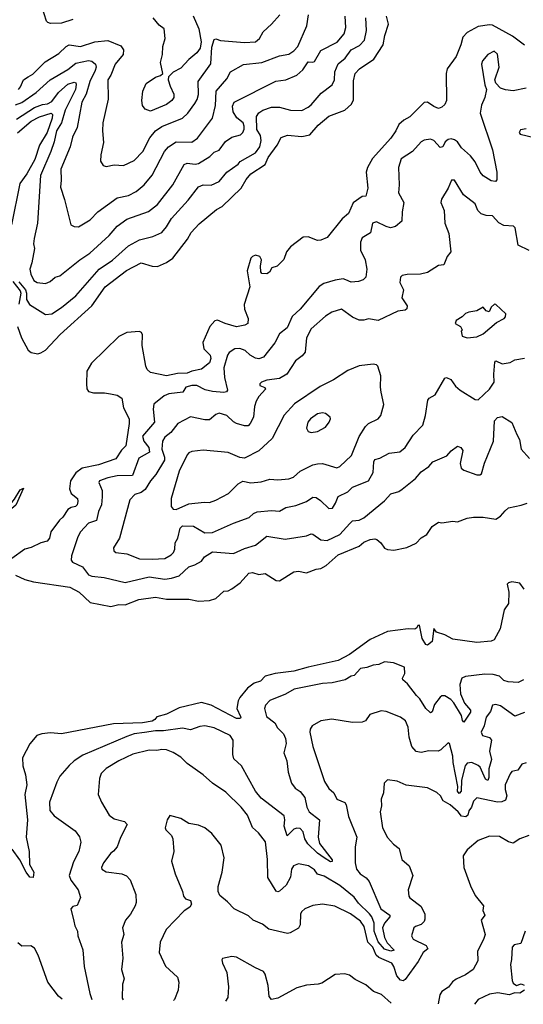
# Model space of a CAD drawing. Extents: x 1552033 to 1694788, y 811965 to 917215.
# Tile 391 of 632: x 1641212 to 1644378, y 830815 to 837003. Entities that reach past the tile are written whole.
import ezdxf

# ---------------------------------------------------------------- set-up
doc = ezdxf.new("R2010")
doc.units = 0

msp = doc.modelspace()

# ---------------------------------------------------------------- linework, layer by layer
at = {"layer": '0CON20XD'}
for points in [[(1641545, 837004.2), (1641475, 836980.8), (1641405, 836980.3), (1641388.6, 836985), (1641380, 836995), (1641336.7, 837135)], [(1641185, 836467.8), (1641225, 836484), (1641316.2, 836545), (1641403.8, 836626.2), (1641515, 836690.8), (1641565, 836729.8), (1641645, 836747.4), (1641665, 836741.8), (1641688.9, 836725), (1641692.5, 836705), (1641686.7, 836685), (1641652, 836615), (1641628.8, 836535), (1641603.6, 836485), (1641573.8, 836325), (1641543.9, 836265), (1641529.3, 836205), (1641470.7, 836065), (1641473.6, 835995), (1641468.9, 835951.1), (1641493.3, 835873.3), (1641534.3, 835714.3), (1641555, 835703.3), (1641582, 835702), (1641654.3, 835745), (1641703.2, 835796.8), (1641825, 835883.6), (1641895, 835898.7), (1641945, 835924.5), (1641994.1, 835965.9), (1642043.7, 836026.3), (1642122.3, 836175), (1642147.5, 836205), (1642195, 836235.3), (1642295, 836233.9), (1642330.4, 836259.6), (1642423.8, 836385), (1642443.4, 836465), (1642446.6, 836555), (1642515, 836631.5), (1642538.2, 836675), (1642618, 836722), (1642735, 836734.7), (1642845, 836777.3), (1642902.9, 836787.1), (1642935, 836807.1), (1642960, 836835), (1643016.9, 836965), (1643028.4, 837035)], [(1641191.5, 836378.5), (1641305, 836450.9), (1641355, 836469.8), (1641387.5, 836475), (1641415, 836488.9), (1641455.1, 836544.9), (1641515, 836598.2), (1641555, 836611.1), (1641565, 836605.7), (1641566.7, 836596.7), (1641562.5, 836565), (1641497, 836435), (1641474.6, 836355.4), (1641444.1, 836305), (1641429.5, 836235), (1641408.6, 836175), (1641341.8, 836025), (1641323.5, 835725), (1641302.4, 835627.6), (1641298.9, 835595), (1641304.2, 835565), (1641287.8, 835475), (1641276.4, 835435), (1641281.2, 835405), (1641301.5, 835365), (1641320.8, 835350.8), (1641375, 835344.7), (1641402.7, 835357.3), (1641435, 835384.4), (1641465, 835393.3), (1641590.6, 835495), (1641653.2, 835536.8), (1641773.8, 835646.2), (1641825, 835706.2), (1641885, 835749.1), (1642021.3, 835798.7), (1642077.7, 835842.3), (1642174.6, 835965), (1642245, 836093.8), (1642265, 836101.6), (1642315, 836094.7), (1642335, 836099.3), (1642406.7, 836143.3), (1642435, 836170.5), (1642465, 836184.4), (1642505, 836238.5), (1642545, 836264.6), (1642599.9, 836280.1), (1642615.5, 836295), (1642623.1, 836315), (1642623.9, 836335), (1642616.2, 836355), (1642577.2, 836387.2), (1642553.8, 836425), (1642549.4, 836460.6), (1642560.9, 836485), (1642822, 836618), (1642885, 836625.4), (1642955, 836654.5), (1642992, 836688), (1643025, 836738.6), (1643055, 836735.6), (1643065, 836740), (1643105, 836809.4), (1643208.4, 836861.6), (1643250.9, 836915), (1643262.4, 836955), (1643258.5, 837025)], [(1641198.9, 835075), (1641224.2, 835005), (1641265, 834927.5), (1641285, 834911.1), (1641325, 834904.5), (1641345, 834908.9), (1641375, 834926.7), (1641467.1, 835025), (1641665.2, 835204.8), (1641748.9, 835325), (1641882.9, 835427.1), (1641975, 835474.6), (1642045, 835453.5), (1642077.3, 835452.7), (1642135, 835477.8), (1642175, 835505.5), (1642266.4, 835625), (1642289.2, 835665), (1642340, 835720), (1642449.7, 835810.3), (1642485, 835830), (1642604.7, 835945.3), (1642635, 835998.6), (1642664.4, 836035), (1642755, 836093.6), (1642775, 836137.5), (1642830, 836215), (1642855, 836264), (1642895, 836278.1), (1642985, 836268.6), (1643035, 836280.3), (1643088.7, 836341.3), (1643155, 836397.1), (1643256.1, 836433.9), (1643297.6, 836472.4), (1643310.2, 836500.2), (1643310.5, 836619.5), (1643321.5, 836665), (1643348.8, 836695), (1643438.6, 836755), (1643496.7, 836845), (1643507.1, 836905), (1643529.4, 836975), (1643517.3, 837025)], [(1641205, 836565.3), (1641218, 836582), (1641235.3, 836625), (1641265.8, 836644.2), (1641295, 836660.8), (1641371.1, 836738.9), (1641458.1, 836791.9), (1641505, 836835.5), (1641523.8, 836845), (1641595, 836835.5), (1641685, 836863.5), (1641765, 836872), (1641848.8, 836838.8), (1641864.1, 836814.1), (1641861.9, 836785), (1641812, 836725), (1641785.4, 836655), (1641766.7, 836625), (1641768.5, 836505), (1641734.7, 836355), (1641731.8, 836305), (1641738.7, 836231.3), (1641721.4, 836155), (1641720, 836115), (1641737.3, 836087.3), (1641755, 836081.4), (1641805, 836091.9), (1641865, 836086.5), (1641930.8, 836119.2), (1641986.5, 836175), (1642029.2, 836260.8), (1642066, 836304), (1642105, 836331.2), (1642235.8, 836384.2), (1642269.1, 836415), (1642313.5, 836476.5), (1642328, 836502), (1642335, 836532.5), (1642333.6, 836615), (1642413.8, 836726.2), (1642419.4, 836830.6), (1642435, 836878), (1642445, 836882.9), (1642475, 836873.3), (1642625, 836859.2), (1642695, 836864.2), (1642719.5, 836885), (1642742.3, 836927.7), (1642795.3, 836974.7), (1642846.9, 837033.1)], [(1641206.3, 835355), (1641247.7, 835305), (1641254.3, 835285), (1641255, 835244.3), (1641274.2, 835214.2), (1641375, 835150.5), (1641415, 835155.6), (1641475.7, 835195), (1641565, 835268.2), (1641712.1, 835435), (1641795, 835491.5), (1641895, 835583.1), (1641965, 835620.8), (1642049.2, 835640.8), (1642105, 835665.6), (1642135, 835700.6), (1642167.1, 835755), (1642270.5, 835869.5), (1642336.7, 835953.3), (1642365, 835966.4), (1642415, 835963.1), (1642465, 835987.3), (1642515, 836044.3), (1642584.4, 836095), (1642598.5, 836111.5), (1642695, 836166.9), (1642721.6, 836205), (1642730.9, 836245), (1642726, 836275), (1642703.4, 836313.4), (1642701.2, 836395), (1642715, 836418.1), (1642740, 836435), (1642795, 836453.5), (1642845, 836453.8), (1642915, 836435.4), (1642985, 836433.6), (1643025.7, 836454.3), (1643045, 836468.9), (1643107.8, 836542.3), (1643176.2, 836595), (1643190.4, 836625), (1643193.8, 836676.2), (1643215, 836725.5), (1643259, 836761), (1643295, 836813.3), (1643348.3, 836841.7), (1643378.9, 836875), (1643391.3, 836935), (1643388.9, 837015)], [(1642302.4, 837027.6), (1642337.3, 836945), (1642352.1, 836865), (1642346.9, 836825), (1642324.6, 836795), (1642276, 836754), (1642225, 836698), (1642176.4, 836673.6), (1642147.5, 836645), (1642146.2, 836625), (1642157.5, 836585), (1642181.9, 836535), (1642180, 836515), (1642169.4, 836495), (1642135, 836470.9), (1642035, 836428.1), (1642001.3, 836441.3), (1641984.2, 836464.2), (1641979.2, 836495), (1641987.1, 836555), (1642006.7, 836603.3), (1642065, 836642.5), (1642097, 836653), (1642112.5, 836665), (1642097.5, 836735), (1642110, 836785), (1642111.4, 836835), (1642125.6, 836885), (1642120, 836945), (1642089.3, 836969.3), (1642050, 837015)], [(1644385, 836842.5), (1644310, 836900), (1644185, 836968.9), (1644165, 836971.2), (1644095, 836960.6), (1644025, 836923.1), (1643996.9, 836893.1), (1643984.5, 836845), (1643955, 836772.5), (1643898.5, 836695), (1643892.9, 836665), (1643894.3, 836495.7), (1643885, 836470), (1643865, 836453.3), (1643845, 836446.2), (1643815, 836457.1), (1643775, 836485.5), (1643755, 836482.9), (1643665, 836393.1), (1643627.3, 836372.7), (1643595, 836344.3), (1643576.7, 836305), (1643545, 836259.1), (1643429.6, 836130.4), (1643397.9, 836075), (1643390.9, 836045), (1643400, 835945), (1643387.5, 835895), (1643365, 835891.5), (1643307.6, 835852.4), (1643280, 835785), (1643239.1, 835750.9), (1643144.5, 835635.5), (1643105, 835618), (1643085, 835616), (1643025, 835638.8), (1642995, 835636.2), (1642914.3, 835575.7), (1642890, 835545), (1642873, 835497), (1642830, 835455), (1642797, 835443), (1642783, 835417), (1642765, 835406.7), (1642735, 835407.5), (1642728.3, 835418.3), (1642726, 835455), (1642732.5, 835495), (1642721.2, 835515), (1642695, 835524), (1642675, 835515.8), (1642666, 835505), (1642642.9, 835425), (1642659.2, 835325), (1642623, 835213), (1642625.7, 835185), (1642649.2, 835125), (1642646, 835095), (1642626.3, 835083.7), (1642575, 835073.1), (1642503.4, 835093.4), (1642455, 835114.6), (1642438.5, 835111.5), (1642407.5, 835075), (1642362.5, 834975), (1642369.7, 834935), (1642408.8, 834895), (1642412.9, 834875), (1642405, 834847.5), (1642355, 834807.5), (1642295, 834795.3), (1642265, 834781.7), (1642205, 834780.6), (1642135, 834765.8), (1642035, 834786.9), (1642014.1, 834804.1), (1642005.9, 834825.9), (1641982.1, 834955), (1641983.6, 835023.6), (1641978.5, 835038.5), (1641965, 835043.5), (1641885, 835037.3), (1641835, 835012.3), (1641662.5, 834845), (1641634.7, 834795), (1641632.1, 834715), (1641635, 834683.8), (1641645, 834666.4), (1641675, 834657.4), (1641745, 834659.1), (1641782.1, 834652.1), (1641825, 834644), (1641854.4, 834624.4), (1641865.3, 834565), (1641899.7, 834495), (1641901.1, 834465), (1641878.9, 834325), (1641851.4, 834298.6), (1641815.8, 834244.2), (1641707.1, 834205), (1641605, 834184.2), (1641565.2, 834154.8), (1641530.8, 834105), (1641524.7, 834055), (1641535.9, 834025.9), (1641574.5, 833994.5), (1641578.1, 833975), (1641572.5, 833955), (1641563.3, 833945), (1641535, 833937.8), (1641515, 833924.2), (1641483.7, 833876.3), (1641462.2, 833857.8), (1641406.7, 833785), (1641399.6, 833745), (1641385, 833726.4), (1641344.6, 833715.4), (1641285, 833685.7), (1641243.8, 833675), (1641163.4, 833616.6)], [(1644395, 836573.1), (1644315, 836555.7), (1644265, 836562.2), (1644233.8, 836573.8), (1644204.4, 836604.4), (1644199.2, 836625), (1644225.4, 836705), (1644215, 836786.7), (1644195, 836805.8), (1644155, 836784.3), (1644120.9, 836745), (1644114.6, 836725), (1644136, 836595), (1644146, 836565), (1644136.9, 836515), (1644114.4, 836465.6), (1644106.9, 836415), (1644185, 836185.8), (1644211.1, 836045), (1644212.3, 835997.7), (1644204, 835986), (1644175, 835990.9), (1644125, 836022.2), (1644105.9, 836045), (1644075, 836110.3), (1644045, 836148.9), (1643988.5, 836198.5), (1643965, 836235.5), (1643945, 836249.1), (1643925, 836255.4), (1643905, 836250.5), (1643886.9, 836235), (1643871.4, 836205), (1643855, 836200.5), (1643815, 836244.4), (1643795, 836252.2), (1643755, 836245.6), (1643735, 836235.6), (1643681.9, 836175), (1643611.1, 836128.9), (1643594.2, 836074.2), (1643597.8, 835965), (1643592.7, 835915), (1643627.1, 835855), (1643615.8, 835795), (1643615, 835737.5), (1643575, 835704.2), (1643543.6, 835696.4), (1643515, 835702.9), (1643455, 835732.9), (1643430.8, 835725), (1643416.6, 835663.4), (1643365, 835632.5), (1643353.9, 835606.1), (1643353.4, 835555), (1643383.5, 835495), (1643394.4, 835435), (1643387.5, 835385), (1643371.5, 835368.5), (1643341.1, 835358.9), (1643295, 835354.6), (1643261.7, 835368.3), (1643245, 835373.8), (1643195, 835366.1), (1643123.8, 835346.2), (1643093.9, 835326.1), (1642974.8, 835185.2), (1642925, 835138.9), (1642894.1, 835065.9), (1642845, 835028.6), (1642816.9, 834973.1), (1642745, 834881.9), (1642715, 834871.8), (1642695, 834876.4), (1642661.4, 834895), (1642629.2, 834925), (1642595, 834937.3), (1642564.6, 834935.4), (1642528.2, 834911.8), (1642517.7, 834895), (1642495.7, 834815), (1642500.3, 834755), (1642518.9, 834675), (1642512.9, 834665), (1642495, 834661.1), (1642425, 834666.5), (1642377.6, 834677.6), (1642325, 834703.8), (1642295, 834703.8), (1642256.7, 834695), (1642237.8, 834662.2), (1642148.8, 834651.2), (1642120.5, 834640.5), (1642055, 834586.2), (1642050, 834555), (1642058.8, 834475), (1641983.9, 834385), (1641992.2, 834355), (1642024.8, 834315), (1642028.4, 834285), (1641961.5, 834248.5), (1641922.1, 834137.9), (1641825, 834136.8), (1641765, 834124.6), (1641714, 834105), (1641709.2, 834095), (1641730, 834045), (1641730.4, 834005), (1641726.4, 833955), (1641708.1, 833911.9), (1641695.6, 833855), (1641645, 833839.5), (1641595, 833785.7), (1641576.5, 833753.5), (1641536.7, 833635), (1641535.7, 833605.7), (1641544, 833595), (1641605.8, 833565.8), (1641643.6, 833513.6), (1641665, 833505.3), (1641743.2, 833496.8), (1641875, 833466.7), (1642025, 833501.6), (1642125, 833488.1), (1642167.3, 833492.7), (1642215, 833507.5), (1642275, 833565.5), (1642312.6, 833577.4), (1642355, 833600.8), (1642373.2, 833626.8), (1642425, 833659.5), (1642555, 833649.3), (1642625, 833680.9), (1642695, 833701.1), (1642765, 833756.9), (1642881.3, 833738.7), (1643015, 833760.5), (1643045, 833771.5), (1643055, 833770.5), (1643105, 833733.5), (1643145, 833729.6), (1643225, 833767.3), (1643287.7, 833837.7), (1643305, 833854.7), (1643345, 833857.5), (1643375, 833872.1), (1643505, 833980), (1643545, 834023.1), (1643595, 834039.2), (1643616.6, 834053.4), (1643700.2, 834119.8), (1643735, 834162.5), (1643785, 834194.4), (1643810, 834225), (1643896.6, 834263.4), (1643925, 834294), (1643965, 834322.5), (1643985, 834315.8), (1643998.2, 834295), (1643980.9, 834215), (1643988, 834185), (1644003.2, 834173.2), (1644085, 834143.8), (1644105, 834143.8), (1644115, 834150), (1644133.1, 834216.9), (1644190, 834355), (1644197, 834483), (1644215, 834504), (1644245, 834510), (1644305, 834471.4), (1644336.4, 834396.4), (1644354.4, 834365), (1644365, 834303.3), (1644417.8, 834245)], [(1641198.5, 836291.5), (1641285, 836365.2), (1641337.2, 836392.8), (1641410, 836415), (1641418.1, 836408.1), (1641416.5, 836385), (1641385, 836295.5), (1641337.1, 836215), (1641306.7, 836125), (1641256.4, 836035), (1641213.5, 835975), (1641160, 835715)], [(1644395, 836318.1), (1644359.4, 836310.6), (1644351.4, 836295), (1644358, 836285), (1644455, 836260.9)], [(1644415, 835553.1), (1644346, 835586), (1644326, 835695), (1644316.7, 835705), (1644255, 835710), (1644225, 835726.7), (1644185, 835770), (1644145, 835771.9), (1644113.7, 835783.7), (1644091.4, 835805), (1644075.2, 835845.2), (1644002.4, 835902.4), (1643945, 835995.7), (1643927.5, 835995), (1643905.7, 835944.3), (1643864, 835875), (1643860, 835855), (1643881.4, 835805), (1643884.2, 835724.2), (1643909.7, 835659.7), (1643922.5, 835545), (1643898.8, 835515), (1643877.7, 835462.3), (1643845, 835458.9), (1643774.7, 835415.3), (1643732.5, 835405), (1643648.3, 835401.7), (1643616.7, 835395), (1643605, 835385.8), (1643601.5, 835351.5), (1643625.7, 835305), (1643613.3, 835255), (1643647.5, 835205), (1643645, 835186.7), (1643635, 835178.6), (1643589.1, 835170.9), (1643465, 835113.1), (1643405, 835124.4), (1643375, 835114.5), (1643345, 835115.6), (1643303.8, 835133.8), (1643235, 835183.8), (1643175, 835164.4), (1643135, 835140), (1643045, 835061.1), (1643014.6, 835005), (1643007, 834913), (1642988.3, 834891.7), (1642945, 834860), (1642890.6, 834775), (1642845, 834748.2), (1642765, 834738.2), (1642731.2, 834725), (1642721.2, 834715), (1642722.5, 834705), (1642752.1, 834692.1), (1642758.1, 834681.9), (1642714.6, 834635), (1642698.5, 834605), (1642688.3, 834571.7), (1642682.7, 834505), (1642661.8, 834465), (1642648.1, 834451.9), (1642625, 834450.9), (1642574.7, 834464.7), (1642555, 834475.4), (1642515, 834515.4), (1642465, 834531.1), (1642445, 834522.2), (1642405, 834488.5), (1642375, 834488.7), (1642285, 834506.9), (1642206.9, 834465), (1642161.4, 834408.6), (1642125, 834378.8), (1642110.7, 834355), (1642106.2, 834305), (1642123.3, 834255), (1642122.8, 834235), (1642068.2, 834145), (1642033.6, 834105), (1642000, 834050), (1641975, 834032), (1641935, 834019.5), (1641903.5, 833986.5), (1641840, 833745), (1641800.8, 833685), (1641803.8, 833665), (1641815.7, 833655.7), (1641885, 833645.7), (1641965.6, 833615.6), (1642045, 833612.3), (1642125, 833618.1), (1642165, 833639.4), (1642178.2, 833655), (1642186.2, 833675), (1642188.5, 833715), (1642205.8, 833744.2), (1642221.3, 833808.7), (1642235, 833822.9), (1642305, 833821.3), (1642375, 833779.2), (1642425, 833780), (1642555, 833838.5), (1642655, 833874), (1642680.9, 833899.1), (1642705, 833911.4), (1642795, 833918.9), (1642845, 833915.4), (1642885, 833936.9), (1642948.8, 833951.2), (1643015, 833975.9), (1643055, 834002.2), (1643075, 834000), (1643102.6, 833982.6), (1643155, 833930.5), (1643177.4, 833932.6), (1643197.1, 833965), (1643215, 834006.2), (1643274.5, 834035.5), (1643304.1, 834065.9), (1643405.5, 834105), (1643435, 834157.1), (1643438.1, 834225), (1643445, 834240), (1643475, 834247.5), (1643535, 834278.9), (1643602.1, 834287.9), (1643636.2, 834313.8), (1643685, 834392.2), (1643745.7, 834455), (1643763.5, 834515), (1643777.6, 834612.4), (1643785.7, 834624.3), (1643824.3, 834645.7), (1643885, 834750.8), (1643895, 834754.2), (1643923.2, 834743.2), (1643950.7, 834700.7), (1643980, 834675), (1644075, 834616), (1644095, 834614.2), (1644165, 834682.1), (1644194.7, 834725), (1644192.1, 834775), (1644198.8, 834851.2), (1644205, 834858.8), (1644245, 834841.1), (1644295, 834850), (1644325, 834865.6), (1644385, 834875.8)], [(1641168.9, 835358.9), (1641215, 835299), (1641219.4, 835285), (1641207.5, 835215)], [(1644025, 835003.8), (1644085, 835011.2), (1644125, 835030), (1644209.7, 835100.3), (1644256.7, 835125), (1644266.7, 835135), (1644267.5, 835155), (1644205, 835213.8), (1644195.8, 835215.8), (1644175, 835196.7), (1644162.5, 835167.5), (1644145, 835173.3), (1644125, 835196.2), (1644085, 835173.8), (1644035, 835166.2), (1644015, 835157.5), (1643993.3, 835135), (1643956.1, 835113.9), (1643950, 835095), (1643982.5, 835075), (1643992.5, 835055), (1643987.5, 835045), (1643992.5, 835015), (1644025, 835003.8)], [(1642195, 833924.4), (1642275, 833961.8), (1642371.7, 833971.7), (1642405, 833969.4), (1642445, 833983.1), (1642523.8, 834025), (1642585, 834086), (1642615, 834104.2), (1642665, 834093.6), (1642730.8, 834099.2), (1642784.5, 834115.5), (1642835, 834110.8), (1642902.9, 834117.1), (1642932.5, 834127.5), (1642975, 834166.7), (1643053.8, 834205), (1643085, 834213.1), (1643115, 834214.3), (1643205, 834187.8), (1643225, 834194.6), (1643297.8, 834265), (1643345, 834384.4), (1643385, 834447.1), (1643405.3, 834464.7), (1643465.4, 834494.6), (1643482.5, 834515), (1643501.9, 834585), (1643485, 834663.3), (1643479.4, 834695), (1643482.9, 834765), (1643463.8, 834825), (1643454.2, 834834.2), (1643435, 834838.1), (1643345, 834827.1), (1643275, 834798.5), (1643185, 834739.1), (1643101.6, 834698.4), (1642940.1, 834589.9), (1642875, 834517.5), (1642798.4, 834371.6), (1642715.8, 834294.2), (1642625, 834248.5), (1642595, 834252.5), (1642523.4, 834283.4), (1642365, 834297.3), (1642295, 834290.4), (1642275, 834282.2), (1642265, 834269.4), (1642215, 834166.7), (1642163.5, 833995), (1642164.2, 833944.2), (1642177.7, 833927.7), (1642195, 833924.4)], [(1643045, 834409.4), (1643085, 834414.4), (1643135, 834442), (1643158, 834475), (1643166, 834495), (1643163.8, 834505), (1643135, 834529.2), (1643115, 834532.9), (1643085, 834525.5), (1643040.6, 834495), (1643023.6, 834475), (1643015.7, 834435.7), (1643025, 834416), (1643045, 834409.4)], [(1640945, 833733.1), (1640936.2, 833736.2), (1640935.8, 833745), (1640944.4, 833755), (1640988.8, 833781.2), (1641059.2, 833850.8), (1641098.9, 833905), (1641148.8, 833951.2), (1641179.8, 833990.2), (1641215, 834049.4), (1641235, 834060), (1641186.9, 833953.1), (1641100.5, 833879.5), (1641076.7, 833835), (1641015.9, 833774.1), (1640945, 833733.1)], [(1641185, 833513.3), (1641244.6, 833484.6), (1641299.7, 833469.7), (1641527.1, 833437.1), (1641586.4, 833406.4), (1641655, 833340.6), (1641785, 833316.2), (1641835, 833327.7), (1641875, 833326.8), (1641960.9, 833359.1), (1642065, 833374.7), (1642135, 833361.8), (1642275, 833360.8), (1642335, 833349.4), (1642405.9, 833354.1), (1642445, 833366.2), (1642495, 833411.9), (1642522.5, 833415), (1642545, 833425.8), (1642596.9, 833465), (1642652, 833525), (1642675, 833529.1), (1642715, 833516.2), (1642755, 833523.5), (1642825, 833479.4), (1642845, 833476.5), (1642935, 833534.4), (1642965, 833537.1), (1643015, 833526.5), (1643075, 833550.6), (1643105, 833554.6), (1643137.8, 833572.2), (1643215, 833639.3), (1643345.7, 833695), (1643375, 833720.6), (1643415, 833735.6), (1643445, 833740.6), (1643457, 833737), (1643482.9, 833715), (1643505, 833681.4), (1643525, 833673.3), (1643565, 833670.5), (1643645, 833686.2), (1643705, 833714.5), (1643735, 833746.9), (1643771.8, 833768.2), (1643805, 833818), (1643844.2, 833845.8), (1643865, 833842), (1643935, 833851.2), (1643965, 833847.5), (1644025, 833870.9), (1644065, 833877.7), (1644125, 833877.5), (1644205, 833864.4), (1644235, 833883.1), (1644264, 833916)], [(1644264, 833916), (1644285, 833935.8), (1644365, 833951.4), (1644402.5, 833965)], [(1644382.4, 833425), (1644355, 833463.2), (1644305, 833471.5), (1644284, 833465), (1644275.7, 833455), (1644287.3, 833405), (1644283.8, 833335), (1644258.2, 833295), (1644232.1, 833175), (1644194.4, 833105), (1644175, 833096.7), (1644085, 833088.9), (1643935, 833109.5), (1643885, 833138.2), (1643832.5, 833155), (1643815, 833176.7), (1643803.9, 833096.1), (1643775, 833072.5), (1643765, 833076.2), (1643742.9, 833115), (1643725, 833198.8), (1643715, 833196.2), (1643709.1, 833180.9), (1643695.9, 833174.1), (1643655, 833175.5), (1643525, 833158), (1643415, 833108), (1643285, 833014.7), (1643215, 832975.3), (1643025, 832935.1), (1642935, 832908.2), (1642818.8, 832895), (1642755, 832877.5), (1642725, 832845.7), (1642685, 832832.8), (1642645, 832802.2), (1642595.7, 832744.3), (1642585, 832722.9), (1642576.2, 832675), (1642600.5, 832625), (1642603.1, 832615), (1642595, 832611.2), (1642575, 832612), (1642415, 832694.7), (1642355, 832712.7), (1642215, 832679.1), (1642135, 832639.6), (1642075, 832622.9), (1642062.5, 832605), (1642045, 832593.9), (1641985, 832585.3), (1641801.9, 832578.1), (1641475, 832515.6), (1641405, 832520.9), (1641351.2, 832515), (1641320, 832505), (1641275, 832451.4), (1641228.8, 832365), (1641231.8, 832315), (1641248.5, 832258.5), (1641256, 832195), (1641245.3, 832135), (1641261.8, 831975), (1641253.6, 831865), (1641271.5, 831775), (1641274.4, 831695), (1641301.2, 831645), (1641296.6, 831613.4), (1641275, 831614.5), (1641251.9, 831645), (1641213.8, 831723.8), (1641165, 831790.6)], [(1644380, 832855), (1644345, 832838.9), (1644282, 832842), (1644255, 832851.2), (1644228.7, 832878.7), (1644188.8, 832888.8), (1644135, 832891.1), (1644013.5, 832876.5), (1643991.2, 832865), (1643978.8, 832825), (1643983.6, 832766.4), (1644007.8, 832707.8), (1644046.7, 832665), (1644045, 832651.5), (1644005, 832588.8), (1643995, 832600), (1643989.5, 832629.5), (1643940.6, 832710.6), (1643921.3, 832731.3), (1643885, 832753.3), (1643866.4, 832753.6), (1643855.7, 832745), (1643820, 832700), (1643805, 832654), (1643795, 832646.7), (1643790.5, 832650.5), (1643764.8, 832674.8), (1643728.1, 832735), (1643705.4, 832755.4), (1643649.4, 832829.4), (1643620.8, 832855), (1643617.5, 832865), (1643633.3, 832895), (1643630, 832935), (1643561.7, 832961.7), (1643505, 832968.6), (1643469.7, 832950.3), (1643435, 832947.8), (1643395, 832931.4), (1643355, 832926), (1643315, 832882.5), (1643295, 832877.5), (1643257.5, 832855), (1643175.6, 832835.6), (1643115, 832832.3), (1642937.5, 832795), (1642883.8, 832765), (1642783.5, 832725), (1642758.2, 832695), (1642751.2, 832675), (1642764, 832625), (1642815.5, 832585), (1642832.9, 832552.9), (1642869.5, 832515), (1642883.3, 832485), (1642887.1, 832455), (1642871.9, 832395), (1642891.1, 832345), (1642900, 832275), (1642921.5, 832205), (1642943.7, 832173.7), (1642975, 832153.6), (1643005.4, 832115), (1643016.2, 832055), (1643032, 832025), (1643097.5, 831975), (1643088.6, 831865), (1643096.8, 831826.8), (1643176.4, 831723.6), (1643176.5, 831713.5), (1643165, 831711.1), (1643126.7, 831736.7), (1643084.9, 831764.9), (1643023.6, 831823.6), (1643004.4, 831855), (1642995, 831899.6), (1642975, 831919.4), (1642955, 831923.1), (1642935, 831916.4), (1642893.6, 831873.6), (1642874.6, 831935), (1642879.7, 831975), (1642875, 831999.4), (1642730.9, 832110.9), (1642695.2, 832155), (1642606.4, 832315), (1642558.9, 832358.9), (1642550.9, 832385), (1642553.6, 832475), (1642535, 832505.5), (1642435, 832553.6), (1642375, 832565.7), (1642345, 832561.9), (1642285, 832539.7), (1642235, 832551.1), (1642116.4, 832533.6), (1642065, 832533.7), (1641995.8, 832524.2), (1641932, 832515), (1641885, 832499.3), (1641608.8, 832381.2), (1641555, 832345.8), (1641523.4, 832316.6), (1641465, 832250), (1641445, 832211.2), (1641400, 832085), (1641402.4, 832032.4), (1641429.1, 831999.1), (1641560, 831905), (1641587.2, 831867.2), (1641595.7, 831835), (1641582.9, 831775), (1641549.2, 831710.8), (1641522.2, 831625), (1641534.3, 831595), (1641579.5, 831535), (1641594.1, 831485.9), (1641573, 831437), (1641545, 831430), (1641534.4, 831415.6), (1641552.4, 831337.6), (1641557.9, 831307.9), (1641575.9, 831275.9), (1641576.9, 831245), (1641608.1, 831158.1), (1641616.7, 831053.3), (1641652.5, 830882.5), (1641665.9, 830846.2)], [(1644385, 832648.9), (1644325, 832625.6), (1644235, 832692), (1644205, 832700), (1644184.2, 832695.8), (1644171.9, 832655), (1644145, 832620), (1644132.3, 832565), (1644112.5, 832525), (1644120.8, 832505), (1644165, 832491.8), (1644177.8, 832475), (1644165.3, 832405.3), (1644178.2, 832355), (1644161.2, 832295), (1644161, 832241), (1644155, 832222.5), (1644139.7, 832229.7), (1644106.8, 832305), (1644095, 832317.3), (1644055, 832334.4), (1644025, 832331.4), (1644012.9, 832315), (1643989.8, 832225), (1643986.7, 832155), (1643975, 832141.2), (1643964.2, 832155), (1643965.9, 832185), (1643936.2, 832335), (1643935.8, 832375.8), (1643913.9, 832453.9), (1643905, 832458.8), (1643859.4, 832415), (1643843, 832407), (1643785, 832407.6), (1643735, 832398.6), (1643705, 832405.2), (1643676.5, 832435), (1643660.7, 832495), (1643655, 832556.2), (1643636.9, 832596.9), (1643605, 832619.4), (1643516.6, 832656.6), (1643485, 832659.2), (1643413.4, 832636.6), (1643385, 832596), (1643365, 832588.1), (1643305, 832585.8), (1643175, 832606.9), (1643105, 832597.3), (1643050, 832565), (1643037.8, 832545), (1643035.5, 832525), (1643053.8, 832435), (1643127.5, 832215), (1643155, 832171.4), (1643187.5, 832145), (1643205.8, 832105), (1643255, 832084.2), (1643265, 832070), (1643280, 831995), (1643331.9, 831865), (1643320, 831805), (1643320, 831705), (1643329.6, 831665), (1643352.2, 831635), (1643390.2, 831610.2), (1643408.2, 831588.2), (1643481.3, 831415), (1643538.9, 831375), (1643538.1, 831365), (1643504.3, 831325.7), (1643493.4, 831295), (1643506.2, 831236.2), (1643522.5, 831202.5), (1643566.1, 831155), (1643545, 831150.4), (1643505, 831161.5), (1643465, 831208.3), (1643439.9, 831275), (1643439.3, 831325), (1643425, 831365.3), (1643411.7, 831385), (1643341.6, 831451.6), (1643315, 831489), (1643225, 831562.3), (1643125, 831620.9), (1643084.1, 831634.1), (1643065, 831660), (1643026.7, 831685), (1642965, 831697.5), (1642933.9, 831686.1), (1642921.1, 831665), (1642914.3, 831615), (1642888.1, 831565), (1642845, 831526), (1642835, 831522), (1642825, 831526.7), (1642771.5, 831611.5), (1642770.3, 831725), (1642757.1, 831837.1), (1642712.6, 831892.6), (1642675, 831926.2), (1642644.4, 832005), (1642604.7, 832054.7), (1642508.1, 832148.1), (1642425, 832204.2), (1642365, 832258), (1642265, 832328.6), (1642225, 832368.1), (1642177.7, 832397.7), (1642134.1, 832414.1), (1642105, 832417.2), (1642075, 832409.7), (1642025, 832411.6), (1641923.1, 832386.9), (1641834.3, 832345.7), (1641755, 832296.4), (1641724.5, 832265), (1641712.9, 832235), (1641705, 832133.3), (1641726.5, 832085), (1641774.3, 832005), (1641805, 831981.4), (1641871.2, 831965), (1641887.1, 831945), (1641845.9, 831864.1), (1641824.1, 831805), (1641802, 831778), (1641784.1, 831765), (1641739.1, 831705), (1641725.8, 831675), (1641729.2, 831665), (1641755, 831648.9), (1641855, 831635.7), (1641882.9, 831622.9), (1641907.2, 831597.2), (1641942.5, 831505), (1641944.3, 831455), (1641938.1, 831435), (1641908.5, 831381.5), (1641878.1, 831345), (1641857.5, 831295), (1641866, 831255), (1641851.1, 831205), (1641860, 831105), (1641852.9, 831035), (1641869.2, 830975), (1641857.5, 830942.5), (1641856.7, 830855), (1641861.7, 830844.2)], [(1644395, 832332.9), (1644369.2, 832325), (1644344.1, 832285.9), (1644305, 832278), (1644295.5, 832264.5), (1644263.3, 832195), (1644263.6, 832165), (1644273.6, 832125), (1644265, 832099.2), (1644242, 832088), (1644215, 832085.3), (1644085, 832114), (1644065, 832091.2), (1644052.2, 832055), (1644035, 832030.6), (1644029.1, 832005), (1644016.4, 831993.6), (1643988.3, 831998.3), (1643969, 832025), (1643918.4, 832068.4), (1643874.7, 832094.7), (1643857.8, 832125), (1643835, 832145.8), (1643775, 832176.7), (1643642.4, 832192.4), (1643585, 832217.5), (1643525, 832226.7), (1643503.8, 832205), (1643498.8, 832145), (1643484.4, 832105), (1643487, 832063), (1643477.1, 832025), (1643493.5, 831925), (1643523.1, 831863.1), (1643561.4, 831821.4), (1643597.5, 831795), (1643614.6, 831724.6), (1643660, 831685), (1643683.3, 831625), (1643654.2, 831535), (1643659.2, 831495), (1643665, 831484.2), (1643733.1, 831433.1), (1643757.8, 831385), (1643759.7, 831350.3), (1643754.2, 831335), (1643735, 831317.1), (1643700, 831305), (1643688.8, 831295), (1643674.3, 831245.7), (1643685, 831224.3), (1643766.2, 831185), (1643778.6, 831165), (1643748.9, 831141.1), (1643717.8, 831085), (1643635, 830970.3), (1643622.1, 830962.1), (1643605, 830966.4), (1643583.5, 830993.5), (1643565, 831052.5), (1643551.8, 831075), (1643469.1, 831109.1), (1643453.5, 831123.5), (1643431.3, 831175), (1643401, 831205), (1643377.9, 831305), (1643355, 831338.9), (1643290.8, 831385), (1643192.4, 831432.4), (1643116.1, 831443.9), (1643055, 831435.5), (1643005, 831414.4), (1642985, 831399.2), (1642978.1, 831385), (1642974.3, 831315), (1642965.5, 831294.5), (1642913.3, 831265), (1642895, 831261.1), (1642777.6, 831287.6), (1642738.7, 831318.7), (1642680, 831345), (1642651.2, 831371.2), (1642560, 831415), (1642519.3, 831459.3), (1642469.4, 831499.4), (1642459.2, 831525), (1642460, 831555), (1642484.2, 831645), (1642497.1, 831735), (1642479.2, 831815), (1642419.8, 831889.8), (1642375.5, 831925.5), (1642335, 831941.4), (1642275, 831952), (1642225, 831983.8), (1642155, 832002.5), (1642138.8, 831975), (1642126.2, 831925), (1642131.4, 831911.4), (1642167.1, 831877.1), (1642175.5, 831855), (1642180, 831775), (1642165.7, 831715), (1642189.2, 831635), (1642235.8, 831525), (1642242.5, 831495), (1642255, 831477.5), (1642285, 831467.5), (1642292.5, 831445), (1642282.5, 831425), (1642245, 831403.8), (1642133.1, 831285), (1642094.3, 831205), (1642089.5, 831140.5), (1642128, 831055), (1642205, 830985.8), (1642211.5, 830955), (1642208.5, 830905), (1642185.4, 830844.6), (1642178.8, 830840.1)], [(1644413.1, 831876.9), (1644355, 831854.5), (1644315, 831828.5), (1644285, 831837.3), (1644229.1, 831869.1), (1644165, 831871.9), (1644094.5, 831845.5), (1644025, 831786.7), (1644000.7, 831749.3), (1644004, 831675), (1644045, 831560), (1644075, 831500), (1644126.7, 831435), (1644123.8, 831405), (1644135.8, 831375), (1644113.8, 831345), (1644137.5, 831255), (1644127.6, 831222.4), (1644090.9, 831149.1), (1644092.4, 831087.6), (1644062, 831035), (1644015, 831000.6), (1643955, 830974.4), (1643933.1, 830956.9), (1643907, 830923), (1643865, 830896.9), (1643853.2, 830875), (1643842, 830818.3)], [(1644390, 831275), (1644363.1, 831196.9), (1644320.6, 831189.4), (1644307.1, 831175), (1644303.9, 831096.1), (1644296.4, 831065), (1644307.5, 830965), (1644315, 830948.6), (1644335, 830934), (1644365, 830943.3), (1644383.3, 830935)], [(1641478, 830848.1), (1641455, 830866.2), (1641387.9, 830955), (1641328.8, 831125), (1641305, 831169.2), (1641282.4, 831182.4), (1641225, 831180), (1641200.8, 831200.8)], [(1643547.6, 830822.1), (1643487.2, 830877.2), (1643436, 830896), (1643387.9, 830937.9), (1643321.8, 830971.8), (1643285, 830998.8), (1643255, 831006.2), (1643195, 831002), (1643111.3, 830948.7), (1643088.9, 830941.1), (1643015, 830935.5), (1642955, 830918.1), (1642835, 830853.6), (1642795.6, 830845.6), (1642781.1, 830865), (1642774.2, 830934.2), (1642755.6, 831005.6), (1642745, 831022.5), (1642695, 831043.8), (1642575, 831112.5), (1642545, 831116.7), (1642487, 831103), (1642482.5, 831095), (1642486.2, 831075), (1642514.4, 831014.4), (1642525.6, 830925), (1642520.9, 830859.1), (1642505.1, 830835.9)], [(1644386, 830905), (1644355, 830886), (1644325, 830888), (1644290, 830875), (1644217, 830887), (1644165, 830878.9), (1644094.2, 830845), (1644071.5, 830815.4)]]:
    msp.add_lwpolyline(points, dxfattribs=at)

doc.saveas('drawing.dxf')
